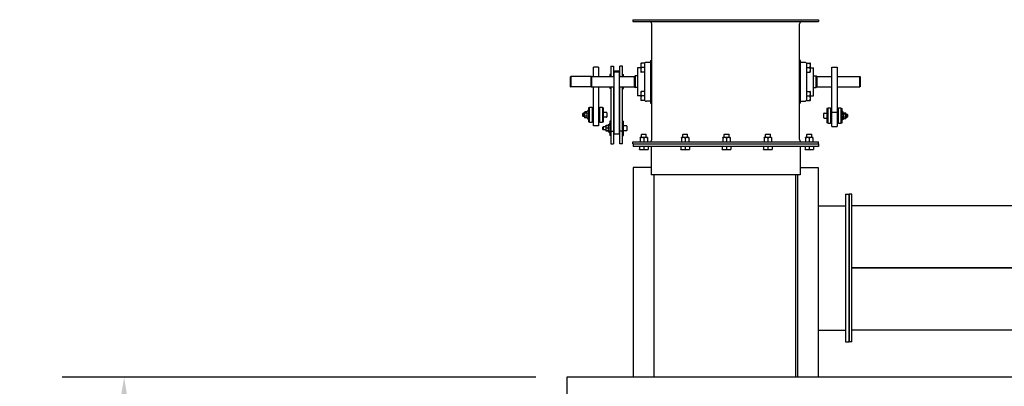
# Model space of a CAD drawing. Header units: inches. Extents: x 36 to 1719, y -84 to 1122.
# Tile 426 of 550: x 1273 to 1369, y 415 to 451. Entities that reach past the tile are written whole.
import ezdxf

# ---------------------------------------------------------------- set-up
doc = ezdxf.new("R2010")
doc.units = ezdxf.units.IN
doc.header["$LTSCALE"] = 48
doc.header["$MEASUREMENT"] = 0
doc.layers.add('Dimension (ANSI)', color=7, linetype='Continuous', lineweight=25)
doc.layers.add('Visible (ANSI)', color=7, linetype='Continuous', lineweight=30)
doc.styles.add('Note Text (ANSI)', font='tahoma.ttf')
doc.dimstyles.new('Architectural (ANSI)', dxfattribs={"dimscale": 48, "dimtxt": 0.125, "dimasz": 0.098425, "dimexe": 0.125, "dimexo": 0.0625, "dimgap": 0.031496, "dimtad": 0, "dimtih": 1, "dimtoh": 1, "dimdec": 4, "dimrnd": 1e-08, "dimzin": 3, "dimdsep": 46, "dimlunit": 4, "dimtxsty": 'Note Text (ANSI)', "dimcen": 0.09, "dimdle": 0.393701, "dimclrd": 256, "dimclre": 256, "dimclrt": 256, "dimadec": 0, "dimazin": 3, "dimtfac": 0.96, "dimtofl": 0, "dimtmove": 0, "dimatfit": 3, "dimfxl": 1, "dimfrac": 2, "dimtolj": 1, "dimtzin": 12, "dimlwd": -1, "dimlwe": -1, "dimarcsym": 0})

# ---------------------------------------------------------------- blocks, each defined once
blk = doc.blocks.new('*D20')
at = {"layer": 'Defpoints', "color": 0, "transparency": 16777216}
for p in [(1326.287, 416.109), (1283.452, 239.109), (1345.947, 239.109)]:
    blk.add_point(p, dxfattribs=at)
at = {"layer": 'Dimension (ANSI)', "transparency": 16777216}
for p, q in [((1323.287, 416.109), (1277.452, 416.109)), ((1283.452, 411.385), (1283.452, 348.74)), ((1283.452, 243.834), (1283.452, 339.479)), ((1342.947, 239.109), (1277.452, 239.109))]:
    blk.add_line(p, q, dxfattribs=at)
for points in [[(1282.665, 411.385), (1284.239, 411.385), (1283.452, 416.109)], [(1282.665, 243.834), (1284.239, 243.834), (1283.452, 239.109)]]:
    blk.add_solid(points, dxfattribs=at)
at = {"layer": 'Dimension (ANSI)', "transparency": 16777216, "insert": (1273.354, 347.228), "char_height": 6, "attachment_point": 1, "style": 'Note Text (ANSI)'}
blk.add_mtext('\\A1;14\'-9"', dxfattribs=at)

msp = doc.modelspace()

# ---------------------------------------------------------------- linework, layer by layer
at = {"layer": 'Visible (ANSI)'}
for p, q in [((1332.65912, 450.67193), (1350.59662, 450.67193)), ((1332.65912, 450.67193), (1332.65912, 450.49263)), ((1332.65912, 450.49263), (1350.59662, 450.49263)), ((1350.59662, 450.67193), (1350.59662, 450.49263)), ((1334.47982, 439.08123), (1334.47982, 450.26263)), ((1348.77592, 439.08123), (1348.77592, 450.26263)), ((1334.37082, 446.73443), (1334.47982, 446.73443)), ((1334.37082, 446.73443), (1334.37082, 445.57521)), ((1348.88492, 446.73443), (1348.77592, 446.73443)), ((1348.88492, 445.57506), (1348.88492, 446.73443)), ((1328.84662, 445.17193), (1328.84662, 446.08612)), ((1329.34662, 446.08612), (1328.84662, 446.08612)), ((1329.34662, 446.08612), (1329.34662, 445.17193)), ((1330.53412, 446.18386), (1330.53412, 445.17193)), ((1330.53412, 446.18386), (1330.78412, 446.18386)), ((1330.78412, 446.18386), (1330.78412, 445.17193)), ((1331.34662, 445.70047), (1330.84662, 445.70047)), ((1330.84662, 445.64255), (1330.84662, 445.70047)), ((1331.34662, 445.70047), (1331.34662, 445.64255)), ((1331.65912, 446.18386), (1331.40912, 446.18386)), ((1331.40912, 445.17193), (1331.40912, 446.18386)), ((1331.65912, 445.17193), (1331.65912, 446.18386)), ((1333.42707, 446.01527), (1333.11452, 446.01527)), ((1333.11452, 446.01527), (1333.11452, 443.32777)), ((1333.42707, 446.48443), (1333.42707, 446.48443)), ((1333.42707, 446.48443), (1333.42707, 446.26657)), ((1333.42707, 446.26657), (1333.42707, 445.82907)), ((1333.42707, 445.82907), (1333.42707, 445.60943)), ((1333.77082, 446.48502), (1333.46615, 446.48502)), ((1333.77082, 446.04812), (1333.46615, 446.04812)), ((1333.77082, 446.48502), (1333.77082, 446.04812)), ((1333.77082, 446.04812), (1333.77082, 445.69097)), ((1333.77082, 445.69097), (1333.77082, 443.65249)), ((1334.37082, 446.54693), (1333.97082, 446.54693)), ((1349.28492, 446.54693), (1348.88492, 446.54693)), ((1349.48492, 446.04693), (1349.48492, 446.48443)), ((1349.48492, 446.48443), (1349.78959, 446.48443)), ((1349.48492, 445.69154), (1349.48492, 446.04693)), ((1349.48492, 446.04693), (1349.78959, 446.04693)), ((1349.48492, 443.65231), (1349.48492, 445.69154)), ((1349.82867, 446.26568), (1349.82867, 446.48443)), ((1349.82867, 445.82818), (1349.82867, 446.26568)), ((1349.82867, 446.01568), (1350.14122, 446.01568)), ((1349.82867, 445.60943), (1349.82867, 445.82818)), ((1350.14122, 443.32818), (1350.14122, 446.01568)), ((1351.90912, 446.08555), (1352.40912, 446.08555)), ((1351.90912, 441.72182), (1351.90912, 446.08555)), ((1352.40912, 446.08555), (1352.40912, 441.72182)), ((1326.62787, 445.15193), (1326.64787, 445.17193)), ((1326.62787, 444.19193), (1326.62787, 445.15193)), ((1326.64787, 445.17193), (1326.64787, 444.17193)), ((1328.64787, 445.17193), (1326.64787, 445.17193)), ((1328.62787, 445.15193), (1328.64787, 445.17193)), ((1328.62787, 444.19193), (1328.62787, 445.15193)), ((1328.64787, 445.17193), (1328.64787, 444.17193)), ((1328.64787, 445.17193), (1330.84662, 445.17193)), ((1330.53412, 445.38408), (1330.42512, 445.38408)), ((1330.42512, 445.38408), (1330.42512, 445.17193)), ((1330.78412, 445.19658), (1330.84662, 445.19658)), ((1330.84662, 445.64255), (1331.34662, 445.64255)), ((1330.84662, 439.64506), (1330.84662, 445.64255)), ((1331.34662, 445.64255), (1331.34662, 439.64506)), ((1331.40912, 445.19658), (1331.34662, 445.19658)), ((1331.34662, 445.17193), (1332.81762, 445.17193)), ((1331.65912, 445.38408), (1331.76812, 445.38408)), ((1331.76812, 445.17193), (1331.76812, 445.38408)), ((1332.81762, 445.18652), (1332.86762, 445.23652)), ((1332.81762, 444.15652), (1332.81762, 445.18652)), ((1332.86762, 445.23652), (1332.86762, 444.10652)), ((1333.11452, 445.23652), (1332.86762, 445.23652)), ((1333.42707, 445.60943), (1333.42707, 445.60943)), ((1333.42707, 445.60943), (1333.42707, 445.60943)), ((1333.77082, 445.61002), (1333.46615, 445.61002)), ((1333.77082, 445.60883), (1333.46615, 445.60883)), ((1334.37082, 445.57521), (1334.37082, 443.76894)), ((1334.37082, 445.35943), (1334.47982, 445.35943)), ((1334.37082, 445.35862), (1334.47982, 445.35862)), ((1334.37082, 445.17193), (1334.47982, 445.17193)), ((1348.88492, 445.35943), (1348.77592, 445.35943)), ((1348.77592, 445.17193), (1348.88492, 445.17193)), ((1348.88492, 443.76879), (1348.88492, 445.57506)), ((1349.48492, 445.60943), (1349.78959, 445.60943)), ((1350.14122, 445.23693), (1350.38812, 445.23693)), ((1350.43812, 445.18693), (1350.38812, 445.23693)), ((1350.38812, 444.10693), (1350.38812, 445.23693)), ((1350.43812, 445.18693), (1350.43812, 444.15693)), ((1350.43812, 445.17193), (1351.90912, 445.17193)), ((1352.40912, 445.17193), (1354.60787, 445.17193)), ((1354.62787, 445.15193), (1354.60787, 445.17193)), ((1354.60787, 444.17193), (1354.60787, 445.17193)), ((1354.62787, 445.15193), (1354.62787, 444.19193)), ((1326.62787, 444.19193), (1326.64787, 444.17193)), ((1328.64787, 444.17193), (1326.64787, 444.17193)), ((1328.62787, 444.19193), (1328.64787, 444.17193)), ((1328.64787, 444.17193), (1330.84662, 444.17193)), ((1328.84662, 440.41386), (1328.84662, 444.17193)), ((1329.34662, 444.17193), (1329.34662, 440.41386)), ((1330.42512, 444.17193), (1330.42512, 444.00908)), ((1330.53412, 444.00908), (1330.42512, 444.00908)), ((1330.53412, 444.17193), (1330.53412, 439.90138)), ((1330.78412, 444.17193), (1330.78412, 439.90138)), ((1331.34662, 444.17193), (1332.81762, 444.17193)), ((1331.40912, 439.90138), (1331.40912, 444.17193)), ((1331.65912, 439.90138), (1331.65912, 444.17193)), ((1331.65912, 444.00908), (1331.76812, 444.00908)), ((1331.76812, 444.00908), (1331.76812, 444.17193)), ((1332.81762, 444.15652), (1332.86762, 444.10652)), ((1333.11452, 444.10652), (1332.86762, 444.10652)), ((1334.37082, 444.17193), (1334.47982, 444.17193)), ((1334.37082, 443.98443), (1334.47982, 443.98443)), ((1348.77592, 444.17193), (1348.88492, 444.17193)), ((1348.88492, 443.98443), (1348.77592, 443.98443)), ((1350.14122, 444.10693), (1350.38812, 444.10693)), ((1350.43812, 444.15693), (1350.38812, 444.10693)), ((1350.43812, 444.17193), (1351.90912, 444.17193)), ((1352.40912, 444.17193), (1354.60787, 444.17193)), ((1354.62787, 444.19193), (1354.60787, 444.17193)), ((1333.42707, 443.32777), (1333.11452, 443.32777)), ((1333.42707, 443.73443), (1333.42707, 443.51568)), ((1333.42707, 443.51568), (1333.42707, 443.07818)), ((1333.42707, 443.07818), (1333.42707, 442.85943)), ((1333.77082, 443.73443), (1333.46615, 443.73443)), ((1333.77082, 443.29693), (1333.46615, 443.29693)), ((1333.77082, 442.85943), (1333.46615, 442.85943)), ((1333.77082, 443.65249), (1333.77082, 443.29693)), ((1333.77082, 443.29693), (1333.77082, 442.85943)), ((1334.37082, 443.76894), (1334.37082, 442.60943)), ((1348.88492, 442.60943), (1348.88492, 443.76879)), ((1349.48492, 443.73443), (1349.78959, 443.73443)), ((1349.48492, 443.29693), (1349.48492, 443.65231)), ((1349.48492, 442.85943), (1349.48492, 443.29693)), ((1349.48492, 443.29693), (1349.78959, 443.29693)), ((1349.48492, 442.85943), (1349.78959, 442.85943)), ((1349.82867, 443.51568), (1349.82867, 443.73443)), ((1349.82867, 443.07818), (1349.82867, 443.51568)), ((1349.82867, 443.32818), (1350.14122, 443.32818)), ((1349.82867, 442.85943), (1349.82867, 443.07818)), ((1328.47162, 442.16006), (1328.36262, 442.16006)), ((1328.36262, 442.16006), (1328.36262, 440.78506)), ((1328.47162, 440.72256), (1328.47162, 442.22256)), ((1328.47162, 442.22256), (1328.72162, 442.22256)), ((1328.72162, 442.22256), (1328.72162, 440.72256)), ((1328.72162, 441.97256), (1328.84662, 441.97256)), ((1329.47162, 441.97256), (1329.34662, 441.97256)), ((1329.47162, 442.22256), (1329.72162, 442.22256)), ((1329.47162, 440.72256), (1329.47162, 442.22256)), ((1329.72162, 442.22256), (1329.72162, 440.72256)), ((1329.72162, 442.16006), (1329.83062, 442.16006)), ((1329.83062, 440.78506), (1329.83062, 442.16006)), ((1334.37082, 442.79611), (1333.97082, 442.79611)), ((1334.37082, 442.60943), (1334.47982, 442.60943)), ((1334.37082, 442.60943), (1334.37082, 442.60862)), ((1334.37082, 442.60862), (1334.47982, 442.60862)), ((1348.88492, 442.60943), (1348.77592, 442.60943)), ((1348.88492, 442.79693), (1349.28492, 442.79693)), ((1351.53412, 442.08663), (1351.42512, 442.08663)), ((1351.42512, 442.08663), (1351.42512, 440.71163)), ((1351.53412, 440.64913), (1351.53412, 442.14913)), ((1351.53412, 442.14913), (1351.78412, 442.14913)), ((1351.78412, 442.14913), (1351.78412, 440.64913)), ((1351.78412, 441.89913), (1351.90912, 441.89913)), ((1352.53412, 441.89913), (1352.40912, 441.89913)), ((1352.53412, 442.14913), (1352.78412, 442.14913)), ((1352.53412, 440.64913), (1352.53412, 442.14913)), ((1352.78412, 442.14913), (1352.78412, 440.64913)), ((1352.78412, 442.08663), (1352.89312, 442.08663)), ((1352.89312, 440.71163), (1352.89312, 442.08663)), ((1327.83062, 441.59576), (1327.86367, 441.62856)), ((1327.83062, 441.34936), (1327.83062, 441.59576)), ((1327.83062, 441.34936), (1327.86367, 441.31656)), ((1327.86367, 441.62856), (1327.86367, 441.31656)), ((1327.98762, 441.62856), (1327.86367, 441.62856)), ((1327.98762, 441.31656), (1327.86367, 441.31656)), ((1327.98762, 441.72256), (1328.00087, 441.74552)), ((1327.98762, 441.72256), (1327.98762, 441.70154)), ((1327.98762, 441.70154), (1327.98762, 441.50015)), ((1327.98762, 441.50015), (1327.98762, 441.27117)), ((1327.98762, 441.27117), (1327.98762, 441.22256)), ((1327.98762, 441.22256), (1328.00087, 441.19961)), ((1328.22846, 441.75948), (1328.00995, 441.75948)), ((1328.22948, 441.64361), (1328.00995, 441.64361)), ((1328.22948, 441.35669), (1328.00995, 441.35669)), ((1328.22948, 441.18565), (1328.00995, 441.18565)), ((1328.2204, 441.74552), (1328.28798, 441.86256)), ((1328.22846, 441.18565), (1328.28798, 441.08256)), ((1328.72162, 440.97256), (1328.84662, 440.97256)), ((1329.47162, 440.97256), (1329.34662, 440.97256)), ((1330.11062, 441.70706), (1329.83062, 441.70706)), ((1330.11062, 441.23806), (1329.83062, 441.23806)), ((1330.14262, 441.67506), (1330.14262, 441.27006)), ((1351.11312, 441.19663), (1351.11312, 441.60163)), ((1351.14512, 441.63363), (1351.42512, 441.63363)), ((1351.14512, 441.16463), (1351.42512, 441.16463)), ((1351.90912, 441.72182), (1352.40912, 441.72182)), ((1351.90912, 440.34916), (1351.90912, 441.72182)), ((1352.40912, 441.72182), (1352.40912, 440.34916)), ((1353.03692, 441.66935), (1352.96776, 441.78913)), ((1353.02776, 441.11306), (1352.96776, 441.00913)), ((1353.02626, 441.57564), (1353.24579, 441.57564)), ((1353.02626, 441.28957), (1353.24579, 441.28957)), ((1353.02626, 441.11306), (1353.24579, 441.11306)), ((1353.02776, 441.68521), (1353.24579, 441.68521)), ((1353.26812, 441.64913), (1353.25645, 441.66935)), ((1353.26812, 441.14913), (1353.25645, 441.12891)), ((1353.26812, 441.63043), (1353.26812, 441.64913)), ((1353.26812, 441.43261), (1353.26812, 441.63043)), ((1353.26812, 441.55513), (1353.39207, 441.55513)), ((1353.26812, 441.20131), (1353.26812, 441.43261)), ((1353.26812, 441.24313), (1353.39207, 441.24313)), ((1353.26812, 441.14913), (1353.26812, 441.20131)), ((1353.42512, 441.52233), (1353.39207, 441.55513)), ((1353.39207, 441.24313), (1353.39207, 441.55513)), ((1353.42512, 441.27593), (1353.39207, 441.24313)), ((1353.42512, 441.52233), (1353.42512, 441.27593)), ((1328.47162, 440.78506), (1328.36262, 440.78506)), ((1328.72162, 440.72256), (1328.47162, 440.72256)), ((1329.34662, 440.41386), (1328.84662, 440.41386)), ((1329.72162, 440.72256), (1329.47162, 440.72256)), ((1329.72162, 440.78506), (1329.83062, 440.78506)), ((1329.76812, 440.29701), (1329.80117, 440.32981)), ((1329.76812, 440.05061), (1329.76812, 440.29701)), ((1329.76812, 440.05061), (1329.80117, 440.01781)), ((1329.80117, 440.32981), (1329.80117, 440.01781)), ((1330.05012, 440.32981), (1329.80117, 440.32981)), ((1330.05012, 440.01781), (1329.80117, 440.01781)), ((1330.05012, 440.42381), (1330.05061, 440.42466)), ((1330.05012, 440.42381), (1330.05012, 440.3162)), ((1330.05012, 440.3162), (1330.05012, 440.06705)), ((1330.05012, 440.06705), (1330.05012, 439.92466)), ((1330.29198, 440.43484), (1330.07245, 440.43484)), ((1330.29198, 440.19756), (1330.07245, 440.19756)), ((1330.27602, 440.43484), (1330.35048, 440.56381)), ((1330.53412, 440.86131), (1330.42512, 440.86131)), ((1330.42512, 440.86131), (1330.42512, 439.48631)), ((1330.78412, 440.67381), (1330.84662, 440.67381)), ((1331.40912, 440.67381), (1331.34662, 440.67381)), ((1331.65912, 440.86131), (1331.76812, 440.86131)), ((1331.76812, 439.48631), (1331.76812, 440.86131)), ((1332.04812, 440.40831), (1331.76812, 440.40831)), ((1332.08012, 440.37631), (1332.08012, 439.97131)), ((1351.53412, 440.71163), (1351.42512, 440.71163)), ((1351.78412, 440.64913), (1351.53412, 440.64913)), ((1351.78412, 440.89913), (1351.90912, 440.89913)), ((1351.90912, 440.34916), (1352.40912, 440.34916)), ((1352.53412, 440.89913), (1352.40912, 440.89913)), ((1352.78412, 440.64913), (1352.53412, 440.64913)), ((1352.78412, 440.71163), (1352.89312, 440.71163)), ((1330.05012, 439.92466), (1330.05012, 439.92381)), ((1330.05012, 439.92381), (1330.05061, 439.92296)), ((1330.29198, 439.93653), (1330.07245, 439.93653)), ((1330.27602, 439.91279), (1330.07245, 439.91279)), ((1330.27014, 439.92296), (1330.35048, 439.78381)), ((1330.53412, 439.48631), (1330.42512, 439.48631)), ((1330.53412, 439.90138), (1330.78412, 439.90138)), ((1330.53412, 439.90138), (1330.53412, 438.68654)), ((1330.78412, 439.90138), (1330.78412, 438.68654)), ((1330.78412, 439.67381), (1330.84662, 439.67381)), ((1330.84662, 439.64506), (1331.34662, 439.64506)), ((1331.40912, 439.67381), (1331.34662, 439.67381)), ((1331.65912, 439.90138), (1331.40912, 439.90138)), ((1331.40912, 438.68654), (1331.40912, 439.90138)), ((1331.65912, 438.68654), (1331.65912, 439.90138)), ((1331.65912, 439.48631), (1331.76812, 439.48631)), ((1332.04812, 439.93931), (1331.76812, 439.93931)), ((1333.54445, 439.27642), (1333.36729, 439.27642)), ((1333.36729, 439.25086), (1333.36729, 438.87679)), ((1333.52766, 439.60303), (1333.4854, 439.56076)), ((1333.95784, 439.56076), (1333.4854, 439.56076)), ((1333.4854, 439.27642), (1333.4854, 439.56076)), ((1333.52766, 439.60303), (1333.91558, 439.60303)), ((1333.89879, 439.27642), (1333.54445, 439.27642)), ((1333.72162, 439.25086), (1333.72162, 438.87679)), ((1334.07595, 439.27642), (1333.89879, 439.27642)), ((1333.91558, 439.60303), (1333.95784, 439.56076)), ((1333.95784, 439.27642), (1333.95784, 439.56076)), ((1334.07595, 439.25086), (1334.07595, 438.87679)), ((1337.54445, 439.27642), (1337.36729, 439.27642)), ((1337.36729, 439.25086), (1337.36729, 438.87679)), ((1337.52766, 439.60303), (1337.4854, 439.56076)), ((1337.95784, 439.56076), (1337.4854, 439.56076)), ((1337.4854, 439.27642), (1337.4854, 439.56076)), ((1337.52766, 439.60303), (1337.91558, 439.60303)), ((1337.89879, 439.27642), (1337.54445, 439.27642)), ((1337.72162, 439.25086), (1337.72162, 438.87679)), ((1338.07595, 439.27642), (1337.89879, 439.27642)), ((1337.91558, 439.60303), (1337.95784, 439.56076)), ((1337.95784, 439.27642), (1337.95784, 439.56076)), ((1338.07595, 439.25086), (1338.07595, 438.87679)), ((1341.54445, 439.27642), (1341.36729, 439.27642)), ((1341.36729, 439.25086), (1341.36729, 438.87679)), ((1341.52766, 439.60303), (1341.4854, 439.56076)), ((1341.95784, 439.56076), (1341.4854, 439.56076)), ((1341.4854, 439.27642), (1341.4854, 439.56076)), ((1341.52766, 439.60303), (1341.91558, 439.60303)), ((1341.89879, 439.27642), (1341.54445, 439.27642)), ((1341.72162, 439.25086), (1341.72162, 438.87679)), ((1342.07595, 439.27642), (1341.89879, 439.27642)), ((1341.91558, 439.60303), (1341.95784, 439.56076)), ((1341.95784, 439.27642), (1341.95784, 439.56076)), ((1342.07595, 439.25086), (1342.07595, 438.87679)), ((1345.54445, 439.27642), (1345.36729, 439.27642)), ((1345.36729, 439.25086), (1345.36729, 438.87679)), ((1345.52766, 439.60303), (1345.4854, 439.56076)), ((1345.95784, 439.56076), (1345.4854, 439.56076)), ((1345.4854, 439.27642), (1345.4854, 439.56076)), ((1345.52766, 439.60303), (1345.91558, 439.60303)), ((1345.89879, 439.27642), (1345.54445, 439.27642)), ((1345.72162, 439.25086), (1345.72162, 438.87679)), ((1346.07595, 439.27642), (1345.89879, 439.27642)), ((1345.91558, 439.60303), (1345.95784, 439.56076)), ((1345.95784, 439.27642), (1345.95784, 439.56076)), ((1346.07595, 439.25086), (1346.07595, 438.87679)), ((1349.54445, 439.27642), (1349.36729, 439.27642)), ((1349.36729, 439.25086), (1349.36729, 438.87679)), ((1349.52766, 439.60303), (1349.4854, 439.56076)), ((1349.95784, 439.56076), (1349.4854, 439.56076)), ((1349.4854, 439.27642), (1349.4854, 439.56076)), ((1349.52766, 439.60303), (1349.91558, 439.60303)), ((1349.89879, 439.27642), (1349.54445, 439.27642)), ((1349.72162, 439.25086), (1349.72162, 438.87679)), ((1350.07595, 439.27642), (1349.89879, 439.27642)), ((1349.91558, 439.60303), (1349.95784, 439.56076)), ((1349.95784, 439.27642), (1349.95784, 439.56076)), ((1350.07595, 439.25086), (1350.07595, 438.87679)), ((1330.53412, 438.68654), (1330.78412, 438.68654)), ((1331.65912, 438.68654), (1331.40912, 438.68654)), ((1332.65912, 438.85123), (1350.59662, 438.85123)), ((1332.65912, 438.67193), (1332.65912, 438.85123)), ((1332.65912, 438.67193), (1350.59662, 438.67193)), ((1332.67562, 438.67193), (1350.59662, 438.67193)), ((1332.67562, 438.67193), (1332.67562, 438.42193)), ((1350.59662, 438.42193), (1332.67562, 438.42193)), ((1333.30823, 438.42193), (1333.30823, 438.14586)), ((1333.30823, 438.10894), (1333.51493, 438.10894)), ((1333.51493, 438.10894), (1333.92831, 438.10894)), ((1333.72162, 438.42193), (1333.72162, 438.14586)), ((1333.92831, 438.10894), (1334.13501, 438.10894)), ((1334.13501, 438.42193), (1334.13501, 438.14586)), ((1334.42562, 438.42193), (1334.42562, 435.67193)), ((1337.30823, 438.42193), (1337.30823, 438.14586)), ((1337.30823, 438.10894), (1337.51493, 438.10894)), ((1337.51493, 438.10894), (1337.92831, 438.10894)), ((1337.72162, 438.42193), (1337.72162, 438.14586)), ((1337.92831, 438.10894), (1338.13501, 438.10894)), ((1338.13501, 438.42193), (1338.13501, 438.14586)), ((1341.30823, 438.42193), (1341.30823, 438.14586)), ((1341.30823, 438.10894), (1341.51493, 438.10894)), ((1341.51493, 438.10894), (1341.92831, 438.10894)), ((1341.72162, 438.42193), (1341.72162, 438.14586)), ((1341.92831, 438.10894), (1342.13501, 438.10894)), ((1342.13501, 438.42193), (1342.13501, 438.14586)), ((1345.30823, 438.42193), (1345.30823, 438.14586)), ((1345.30823, 438.10894), (1345.51493, 438.10894)), ((1345.51493, 438.10894), (1345.92831, 438.10894)), ((1345.72162, 438.42193), (1345.72162, 438.14586)), ((1345.92831, 438.10894), (1346.13501, 438.10894)), ((1346.13501, 438.42193), (1346.13501, 438.14586)), ((1348.84662, 438.42193), (1348.84662, 435.67193)), ((1349.30823, 438.42193), (1349.30823, 438.14586)), ((1349.30823, 438.10894), (1349.51493, 438.10894)), ((1349.51493, 438.10894), (1349.92831, 438.10894)), ((1349.72162, 438.42193), (1349.72162, 438.14586)), ((1349.92831, 438.10894), (1350.13501, 438.10894)), ((1350.13501, 438.42193), (1350.13501, 438.14586)), ((1350.59662, 438.67193), (1350.59662, 438.85123)), ((1350.59662, 438.67193), (1350.59662, 438.42193)), ((1334.42562, 436.39093), (1332.67562, 436.39093)), ((1332.67562, 436.39093), (1332.67562, 416.10943)), ((1348.84662, 436.39093), (1350.58962, 436.39093)), ((1350.58962, 436.39093), (1350.58962, 416.10943)), ((1348.41762, 435.67193), (1334.42562, 435.67193)), ((1334.67562, 435.67193), (1334.67562, 416.10943)), ((1348.58962, 435.67193), (1348.41762, 435.67193)), ((1348.41762, 416.10943), (1348.41762, 435.67193)), ((1348.58962, 435.67193), (1348.58962, 416.10943)), ((1348.84662, 435.67193), (1348.58962, 435.67193)), ((1353.21462, 433.79693), (1353.58962, 433.79693)), ((1353.21462, 433.79693), (1353.21462, 419.54693)), ((1353.58962, 419.54693), (1353.58962, 433.79693)), ((1353.83962, 433.79693), (1353.58962, 433.79693)), ((1353.58962, 433.79693), (1353.58962, 419.54693)), ((1353.83962, 419.54693), (1353.83962, 433.79693)), ((1350.58962, 432.67193), (1353.21462, 432.67193)), ((1372.50653, 432.67193), (1353.83962, 432.67193)), ((1372.51062, 426.68443), (1353.83962, 426.68443)), ((1372.51062, 426.65943), (1353.83962, 426.65943)), ((1350.58962, 420.67193), (1353.21462, 420.67193)), ((1371.79653, 420.67193), (1353.83962, 420.67193)), ((1353.21462, 419.54693), (1353.58962, 419.54693)), ((1353.83962, 419.54693), (1353.58962, 419.54693)), ((1326.28662, 416.10943), (1326.28662, 253.24343)), ((1383.13153, 416.10943), (1326.28662, 416.10943))]:
    msp.add_line(p, q, dxfattribs=at)
for centre, radius, start, end in [((1334.24982, 450.26263), 0.23, 0, 90), ((1349.00592, 450.26263), 0.23, 90, 180), ((1333.97082, 446.34693), 0.2, 90, 180), ((1349.28492, 446.34693), 0.2, 0, 90), ((1333.97082, 442.99611), 0.2, 180, 270), ((1349.28492, 442.99693), 0.2, 270, 0), ((1328.32262, 441.84256), 0.04, 0, 150), ((1328.32262, 441.10256), 0.04, 210, 0), ((1330.11062, 441.67506), 0.032, 0, 90), ((1330.11062, 441.27006), 0.032, 270, 0), ((1351.14512, 441.60163), 0.032, 90, 180), ((1351.14512, 441.19663), 0.032, 180, 270), ((1352.93312, 441.76913), 0.04, 30, 180), ((1352.93312, 441.02913), 0.04, 180, 330), ((1330.38512, 440.54381), 0.04, 0, 150), ((1332.04812, 440.37631), 0.032, 0, 90), ((1332.04812, 439.97131), 0.032, 270, 0), ((1330.38512, 439.80381), 0.04, 210, 0), ((1334.24982, 439.08123), 0.23, 270, 0), ((1349.00592, 439.08123), 0.23, 180, 270)]:
    msp.add_arc(centre, radius, start, end, dxfattribs=at)
for points, weights in [([(1333.42707, 446.48443), (1333.42723, 446.4847), (1333.46615, 446.48502)], [1.00036282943, 1.04300158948, 1.01001874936]), ([(1333.46615, 446.48502), (1333.42707, 446.36795), (1333.42707, 446.26657)], [1.01001874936, 1.04314139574, 1]), ([(1333.42707, 446.26657), (1333.42707, 446.16519), (1333.46615, 446.04812)], [1, 1.04314139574, 1.01001874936]), ([(1333.46615, 446.04812), (1333.42707, 445.93073), (1333.42707, 445.82907)], [1.01001874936, 1.04314139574, 1]), ([(1333.42707, 445.82907), (1333.42707, 445.72741), (1333.46615, 445.61002)], [1, 1.04314139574, 1.01001874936]), ([(1349.82867, 446.26568), (1349.82867, 446.3672), (1349.78959, 446.48443)], [1, 1.04314139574, 1.01001874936]), ([(1349.78959, 446.48443), (1349.82867, 446.48443), (1349.82867, 446.48443)], [1.01001874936, 1.04314139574, 1]), ([(1349.78959, 446.04693), (1349.82867, 446.16416), (1349.82867, 446.26568)], [1.01001874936, 1.04314139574, 1]), ([(1349.82867, 445.82818), (1349.82867, 445.9297), (1349.78959, 446.04693)], [1, 1.04314139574, 1.01001874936]), ([(1349.78959, 445.60943), (1349.82867, 445.72666), (1349.82867, 445.82818)], [1.01001874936, 1.04314139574, 1]), ([(1333.46615, 445.61002), (1333.42707, 445.6097), (1333.42707, 445.60943)], [1.01001874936, 1.04314139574, 1]), ([(1333.42707, 445.60943), (1333.42707, 445.60915), (1333.46615, 445.60883)], [1, 1.04314139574, 1.01001874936]), ([(1349.82867, 445.60943), (1349.82867, 445.60943), (1349.78959, 445.60943)], [1, 1.04314139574, 1.01001874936]), ([(1333.42707, 443.73443), (1333.42707, 443.73443), (1333.46615, 443.73443)], [1, 1.04314139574, 1.01001874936]), ([(1333.46615, 442.85943), (1333.42707, 442.85943), (1333.42707, 442.85943)], [1.01001874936, 1.04314139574, 1]), ([(1333.46615, 443.73443), (1333.42707, 443.6172), (1333.42707, 443.51568)], [1.01001874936, 1.04314139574, 1]), ([(1333.42707, 443.51568), (1333.42707, 443.41416), (1333.46615, 443.29693)], [1, 1.04314139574, 1.01001874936]), ([(1333.46615, 443.29693), (1333.42707, 443.1797), (1333.42707, 443.07818)], [1.01001874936, 1.04314139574, 1]), ([(1333.42707, 443.07818), (1333.42707, 442.97666), (1333.46615, 442.85943)], [1, 1.04314139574, 1.01001874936]), ([(1349.82867, 443.51568), (1349.82867, 443.6172), (1349.78959, 443.73443)], [1, 1.04314139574, 1.01001874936]), ([(1349.78959, 443.73443), (1349.82867, 443.73443), (1349.82867, 443.73443)], [1.01001874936, 1.04314139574, 1]), ([(1349.78959, 443.29693), (1349.82867, 443.41416), (1349.82867, 443.51568)], [1.01001874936, 1.04314139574, 1]), ([(1349.82867, 443.07818), (1349.82867, 443.1797), (1349.78959, 443.29693)], [1, 1.04314139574, 1.01001874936]), ([(1349.78959, 442.85943), (1349.82867, 442.97666), (1349.82867, 443.07818)], [1.01001874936, 1.04314139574, 1]), ([(1349.82867, 442.85943), (1349.82867, 442.85943), (1349.78959, 442.85943)], [1, 1.04314139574, 1.01001874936]), ([(1328.00995, 441.75948), (1327.98762, 441.72843), (1327.98762, 441.70154)], [1, 1.0379548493, 1]), ([(1327.98762, 441.70154), (1327.98762, 441.67465), (1328.00995, 441.64361)], [1, 1.0379548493, 1]), ([(1328.00995, 441.64361), (1327.98762, 441.56673), (1327.98762, 441.50015)], [1, 1.0379548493, 1]), ([(1327.98762, 441.50015), (1327.98762, 441.43357), (1328.00995, 441.35669)], [1, 1.0379548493, 1]), ([(1328.00995, 441.35669), (1327.98762, 441.31086), (1327.98762, 441.27117)], [1, 1.0379548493, 1]), ([(1327.98762, 441.27117), (1327.98762, 441.23148), (1328.00995, 441.18565)], [1, 1.0379548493, 1]), ([(1328.00995, 441.18565), (1328.00479, 441.19283), (1328.00087, 441.19961)], [1, 1.00852303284, 1.01321824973]), ([(1328.2204, 441.74552), (1328.20715, 441.72256), (1328.20715, 441.70154)], [1.06390316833, 1.05486561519, 1]), ([(1328.20715, 441.70154), (1328.20715, 441.67465), (1328.22948, 441.64361)], [1, 1.07126378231, 1.06521168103]), ([(1328.22948, 441.64361), (1328.20715, 441.56673), (1328.20715, 441.50015)], [1.06521168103, 1.07126378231, 1]), ([(1328.20715, 441.50015), (1328.20715, 441.43357), (1328.22948, 441.35669)], [1, 1.07126378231, 1.06521168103]), ([(1328.22948, 441.35669), (1328.20715, 441.31086), (1328.20715, 441.27117)], [1.06521168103, 1.07126378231, 1]), ([(1328.20715, 441.27117), (1328.20715, 441.23148), (1328.22948, 441.18565)], [1, 1.07126378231, 1.06521168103]), ([(1353.02626, 441.57564), (1353.04859, 441.605), (1353.04859, 441.63043)], [1.06521168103, 1.07126378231, 1]), ([(1353.04859, 441.43261), (1353.04859, 441.49899), (1353.02626, 441.57564)], [1, 1.07126378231, 1.06521168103]), ([(1353.02626, 441.28957), (1353.04859, 441.36622), (1353.04859, 441.43261)], [1.06521168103, 1.07126378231, 1]), ([(1353.04859, 441.20131), (1353.04859, 441.24227), (1353.02626, 441.28957)], [1, 1.07126378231, 1.06521168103]), ([(1353.02626, 441.11306), (1353.04859, 441.16035), (1353.04859, 441.20131)], [1.06521168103, 1.07126378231, 1]), ([(1353.04859, 441.63043), (1353.04859, 441.64913), (1353.03692, 441.66935)], [1, 1.05146380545, 1.06260628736]), ([(1353.26812, 441.63043), (1353.26812, 441.65585), (1353.24579, 441.68521)], [1, 1.0379548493, 1]), ([(1353.24579, 441.57564), (1353.26812, 441.605), (1353.26812, 441.63043)], [1, 1.0379548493, 1]), ([(1353.26812, 441.43261), (1353.26812, 441.49899), (1353.24579, 441.57564)], [1, 1.0379548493, 1]), ([(1353.24579, 441.28957), (1353.26812, 441.36622), (1353.26812, 441.43261)], [1, 1.0379548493, 1]), ([(1353.26812, 441.20131), (1353.26812, 441.24227), (1353.24579, 441.28957)], [1, 1.0379548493, 1]), ([(1353.24579, 441.11306), (1353.26812, 441.16035), (1353.26812, 441.20131)], [1, 1.0379548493, 1]), ([(1353.25645, 441.12891), (1353.25202, 441.12125), (1353.24579, 441.11306)], [1.01501566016, 1.01030654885, 1]), ([(1330.07245, 440.43484), (1330.05012, 440.37126), (1330.05012, 440.3162)], [1, 1.0379548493, 1]), ([(1330.05012, 440.3162), (1330.05012, 440.26114), (1330.07245, 440.19756)], [1, 1.0379548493, 1]), ([(1330.07245, 440.19756), (1330.05012, 440.12762), (1330.05012, 440.06705)], [1, 1.0379548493, 1]), ([(1330.05012, 440.06705), (1330.05012, 440.00648), (1330.07245, 439.93653)], [1, 1.0379548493, 1]), ([(1330.05061, 440.42466), (1330.05334, 440.4294), (1330.07245, 440.43484)], [1.00962329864, 1.03230098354, 1]), ([(1330.29198, 440.43484), (1330.26965, 440.37126), (1330.26965, 440.3162)], [1.06521168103, 1.07126378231, 1]), ([(1330.26965, 440.3162), (1330.26965, 440.26114), (1330.29198, 440.19756)], [1, 1.07126378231, 1.06521168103]), ([(1330.29198, 440.19756), (1330.26965, 440.12762), (1330.26965, 440.06705)], [1.06521168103, 1.07126378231, 1]), ([(1330.26965, 440.06705), (1330.26965, 440.00648), (1330.29198, 439.93653)], [1, 1.07126378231, 1.06521168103]), ([(1330.07245, 439.93653), (1330.05012, 439.93017), (1330.05012, 439.92466)], [1, 1.0379548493, 1]), ([(1330.05012, 439.92466), (1330.05012, 439.91915), (1330.07245, 439.91279)], [1, 1.0379548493, 1]), ([(1330.29198, 439.93653), (1330.26965, 439.93017), (1330.26965, 439.92466)], [1.06521168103, 1.07126378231, 1]), ([(1330.26965, 439.92466), (1330.26965, 439.92381), (1330.27014, 439.92296)], [1, 1.01033344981, 1.01904126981]), ([(1333.36729, 439.25086), (1333.36729, 439.27642), (1333.36729, 439.27642)], [1, 1.0379548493, 1]), ([(1333.54445, 439.27642), (1333.46223, 439.27642), (1333.36729, 439.25086)], [1, 1.0379548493, 1]), ([(1333.72162, 439.25086), (1333.62668, 439.27642), (1333.54445, 439.27642)], [1, 1.0379548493, 1]), ([(1333.89879, 439.27642), (1333.81656, 439.27642), (1333.72162, 439.25086)], [1, 1.0379548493, 1]), ([(1334.07595, 439.25086), (1333.98101, 439.27642), (1333.89879, 439.27642)], [1, 1.0379548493, 1]), ([(1334.07595, 439.27642), (1334.07595, 439.27642), (1334.07595, 439.25086)], [1, 1.0379548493, 1]), ([(1337.36729, 439.25086), (1337.36729, 439.27642), (1337.36729, 439.27642)], [1, 1.0379548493, 1]), ([(1337.54445, 439.27642), (1337.46223, 439.27642), (1337.36729, 439.25086)], [1, 1.0379548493, 1]), ([(1337.72162, 439.25086), (1337.62668, 439.27642), (1337.54445, 439.27642)], [1, 1.0379548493, 1]), ([(1337.89879, 439.27642), (1337.81656, 439.27642), (1337.72162, 439.25086)], [1, 1.0379548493, 1]), ([(1338.07595, 439.25086), (1337.98101, 439.27642), (1337.89879, 439.27642)], [1, 1.0379548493, 1]), ([(1338.07595, 439.27642), (1338.07595, 439.27642), (1338.07595, 439.25086)], [1, 1.0379548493, 1]), ([(1341.36729, 439.25086), (1341.36729, 439.27642), (1341.36729, 439.27642)], [1, 1.0379548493, 1]), ([(1341.54445, 439.27642), (1341.46223, 439.27642), (1341.36729, 439.25086)], [1, 1.0379548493, 1]), ([(1341.72162, 439.25086), (1341.62668, 439.27642), (1341.54445, 439.27642)], [1, 1.0379548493, 1]), ([(1341.89879, 439.27642), (1341.81656, 439.27642), (1341.72162, 439.25086)], [1, 1.0379548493, 1]), ([(1342.07595, 439.25086), (1341.98101, 439.27642), (1341.89879, 439.27642)], [1, 1.0379548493, 1]), ([(1342.07595, 439.27642), (1342.07595, 439.27642), (1342.07595, 439.25086)], [1, 1.0379548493, 1]), ([(1345.36729, 439.25086), (1345.36729, 439.27642), (1345.36729, 439.27642)], [1, 1.0379548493, 1]), ([(1345.54445, 439.27642), (1345.46223, 439.27642), (1345.36729, 439.25086)], [1, 1.0379548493, 1]), ([(1345.72162, 439.25086), (1345.62668, 439.27642), (1345.54445, 439.27642)], [1, 1.0379548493, 1]), ([(1345.89879, 439.27642), (1345.81656, 439.27642), (1345.72162, 439.25086)], [1, 1.0379548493, 1]), ([(1346.07595, 439.25086), (1345.98101, 439.27642), (1345.89879, 439.27642)], [1, 1.0379548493, 1]), ([(1346.07595, 439.27642), (1346.07595, 439.27642), (1346.07595, 439.25086)], [1, 1.0379548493, 1]), ([(1349.36729, 439.25086), (1349.36729, 439.27642), (1349.36729, 439.27642)], [1, 1.0379548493, 1]), ([(1349.54445, 439.27642), (1349.46223, 439.27642), (1349.36729, 439.25086)], [1, 1.0379548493, 1]), ([(1349.72162, 439.25086), (1349.62668, 439.27642), (1349.54445, 439.27642)], [1, 1.0379548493, 1]), ([(1349.89879, 439.27642), (1349.81656, 439.27642), (1349.72162, 439.25086)], [1, 1.0379548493, 1]), ([(1350.07595, 439.25086), (1349.98101, 439.27642), (1349.89879, 439.27642)], [1, 1.0379548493, 1]), ([(1350.07595, 439.27642), (1350.07595, 439.27642), (1350.07595, 439.25086)], [1, 1.0379548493, 1]), ([(1333.30823, 438.14586), (1333.419, 438.10894), (1333.51493, 438.10894)], [1.01001874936, 1.04314139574, 1]), ([(1333.30823, 438.10894), (1333.30823, 438.10894), (1333.30823, 438.14586)], [1, 1.04314139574, 1.01001874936]), ([(1333.36729, 438.87679), (1333.46223, 438.85123), (1333.54445, 438.85123)], [1, 1.0379548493, 1]), ([(1333.36729, 438.85123), (1333.36729, 438.85123), (1333.36729, 438.87679)], [1, 1.0379548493, 1]), ([(1333.51493, 438.10894), (1333.61085, 438.10894), (1333.72162, 438.14586)], [1, 1.04314139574, 1.01001874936]), ([(1333.54445, 438.85123), (1333.62668, 438.85123), (1333.72162, 438.87679)], [1, 1.0379548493, 1]), ([(1333.72162, 438.87679), (1333.81656, 438.85123), (1333.89879, 438.85123)], [1, 1.0379548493, 1]), ([(1333.72162, 438.14586), (1333.83239, 438.10894), (1333.92831, 438.10894)], [1.01001874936, 1.04314139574, 1]), ([(1333.89879, 438.85123), (1333.98101, 438.85123), (1334.07595, 438.87679)], [1, 1.0379548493, 1]), ([(1333.92831, 438.10894), (1334.02424, 438.10894), (1334.13501, 438.14586)], [1, 1.04314139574, 1.01001874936]), ([(1334.07595, 438.87679), (1334.07595, 438.85123), (1334.07595, 438.85123)], [1, 1.0379548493, 1]), ([(1334.13501, 438.14586), (1334.13501, 438.10894), (1334.13501, 438.10894)], [1.01001874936, 1.04314139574, 1]), ([(1337.30823, 438.14586), (1337.419, 438.10894), (1337.51493, 438.10894)], [1.01001874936, 1.04314139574, 1]), ([(1337.30823, 438.10894), (1337.30823, 438.10894), (1337.30823, 438.14586)], [1, 1.04314139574, 1.01001874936]), ([(1337.36729, 438.87679), (1337.46223, 438.85123), (1337.54445, 438.85123)], [1, 1.0379548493, 1]), ([(1337.36729, 438.85123), (1337.36729, 438.85123), (1337.36729, 438.87679)], [1, 1.0379548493, 1]), ([(1337.51493, 438.10894), (1337.61085, 438.10894), (1337.72162, 438.14586)], [1, 1.04314139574, 1.01001874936]), ([(1337.54445, 438.85123), (1337.62668, 438.85123), (1337.72162, 438.87679)], [1, 1.0379548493, 1]), ([(1337.72162, 438.87679), (1337.81656, 438.85123), (1337.89879, 438.85123)], [1, 1.0379548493, 1]), ([(1337.72162, 438.14586), (1337.83239, 438.10894), (1337.92831, 438.10894)], [1.01001874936, 1.04314139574, 1]), ([(1337.89879, 438.85123), (1337.98101, 438.85123), (1338.07595, 438.87679)], [1, 1.0379548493, 1]), ([(1337.92831, 438.10894), (1338.02424, 438.10894), (1338.13501, 438.14586)], [1, 1.04314139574, 1.01001874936]), ([(1338.07595, 438.87679), (1338.07595, 438.85123), (1338.07595, 438.85123)], [1, 1.0379548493, 1]), ([(1338.13501, 438.14586), (1338.13501, 438.10894), (1338.13501, 438.10894)], [1.01001874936, 1.04314139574, 1]), ([(1341.30823, 438.14586), (1341.419, 438.10894), (1341.51493, 438.10894)], [1.01001874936, 1.04314139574, 1]), ([(1341.30823, 438.10894), (1341.30823, 438.10894), (1341.30823, 438.14586)], [1, 1.04314139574, 1.01001874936]), ([(1341.36729, 438.87679), (1341.46223, 438.85123), (1341.54445, 438.85123)], [1, 1.0379548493, 1]), ([(1341.36729, 438.85123), (1341.36729, 438.85123), (1341.36729, 438.87679)], [1, 1.0379548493, 1]), ([(1341.51493, 438.10894), (1341.61085, 438.10894), (1341.72162, 438.14586)], [1, 1.04314139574, 1.01001874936]), ([(1341.54445, 438.85123), (1341.62668, 438.85123), (1341.72162, 438.87679)], [1, 1.0379548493, 1]), ([(1341.72162, 438.87679), (1341.81656, 438.85123), (1341.89879, 438.85123)], [1, 1.0379548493, 1]), ([(1341.72162, 438.14586), (1341.83239, 438.10894), (1341.92831, 438.10894)], [1.01001874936, 1.04314139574, 1]), ([(1341.89879, 438.85123), (1341.98101, 438.85123), (1342.07595, 438.87679)], [1, 1.0379548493, 1]), ([(1341.92831, 438.10894), (1342.02424, 438.10894), (1342.13501, 438.14586)], [1, 1.04314139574, 1.01001874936]), ([(1342.07595, 438.87679), (1342.07595, 438.85123), (1342.07595, 438.85123)], [1, 1.0379548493, 1]), ([(1342.13501, 438.14586), (1342.13501, 438.10894), (1342.13501, 438.10894)], [1.01001874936, 1.04314139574, 1]), ([(1345.30823, 438.14586), (1345.419, 438.10894), (1345.51493, 438.10894)], [1.01001874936, 1.04314139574, 1]), ([(1345.30823, 438.10894), (1345.30823, 438.10894), (1345.30823, 438.14586)], [1, 1.04314139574, 1.01001874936]), ([(1345.36729, 438.87679), (1345.46223, 438.85123), (1345.54445, 438.85123)], [1, 1.0379548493, 1]), ([(1345.36729, 438.85123), (1345.36729, 438.85123), (1345.36729, 438.87679)], [1, 1.0379548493, 1]), ([(1345.51493, 438.10894), (1345.61085, 438.10894), (1345.72162, 438.14586)], [1, 1.04314139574, 1.01001874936]), ([(1345.54445, 438.85123), (1345.62668, 438.85123), (1345.72162, 438.87679)], [1, 1.0379548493, 1]), ([(1345.72162, 438.87679), (1345.81656, 438.85123), (1345.89879, 438.85123)], [1, 1.0379548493, 1]), ([(1345.72162, 438.14586), (1345.83239, 438.10894), (1345.92831, 438.10894)], [1.01001874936, 1.04314139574, 1]), ([(1345.89879, 438.85123), (1345.98101, 438.85123), (1346.07595, 438.87679)], [1, 1.0379548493, 1]), ([(1345.92831, 438.10894), (1346.02424, 438.10894), (1346.13501, 438.14586)], [1, 1.04314139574, 1.01001874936]), ([(1346.07595, 438.87679), (1346.07595, 438.85123), (1346.07595, 438.85123)], [1, 1.0379548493, 1]), ([(1346.13501, 438.14586), (1346.13501, 438.10894), (1346.13501, 438.10894)], [1.01001874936, 1.04314139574, 1]), ([(1349.30823, 438.14586), (1349.419, 438.10894), (1349.51493, 438.10894)], [1.01001874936, 1.04314139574, 1]), ([(1349.30823, 438.10894), (1349.30823, 438.10894), (1349.30823, 438.14586)], [1, 1.04314139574, 1.01001874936]), ([(1349.36729, 438.87679), (1349.46223, 438.85123), (1349.54445, 438.85123)], [1, 1.0379548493, 1]), ([(1349.36729, 438.85123), (1349.36729, 438.85123), (1349.36729, 438.87679)], [1, 1.0379548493, 1]), ([(1349.51493, 438.10894), (1349.61085, 438.10894), (1349.72162, 438.14586)], [1, 1.04314139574, 1.01001874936]), ([(1349.54445, 438.85123), (1349.62668, 438.85123), (1349.72162, 438.87679)], [1, 1.0379548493, 1]), ([(1349.72162, 438.87679), (1349.81656, 438.85123), (1349.89879, 438.85123)], [1, 1.0379548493, 1]), ([(1349.72162, 438.14586), (1349.83239, 438.10894), (1349.92831, 438.10894)], [1.01001874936, 1.04314139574, 1]), ([(1349.89879, 438.85123), (1349.98101, 438.85123), (1350.07595, 438.87679)], [1, 1.0379548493, 1]), ([(1349.92831, 438.10894), (1350.02424, 438.10894), (1350.13501, 438.14586)], [1, 1.04314139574, 1.01001874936]), ([(1350.07595, 438.87679), (1350.07595, 438.85123), (1350.07595, 438.85123)], [1, 1.0379548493, 1]), ([(1350.13501, 438.14586), (1350.13501, 438.10894), (1350.13501, 438.10894)], [1.01001874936, 1.04314139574, 1])]:
    msp.add_rational_spline(points, weights, degree=2, dxfattribs=at)

# ---------------------------------------------------------------- dimensions: what is measured, and where the dimension line sits
at = {"layer": 'Dimension (ANSI)'}
dim = msp.add_linear_dim(base=(1283.45197, 239.10943), p1=(1326.28662, 416.10943), p2=(1345.94662, 239.10943), angle=90, dimstyle='Architectural (ANSI)', override={"dimgap": 0.031496, "dimdec": 4, "dimlfac": 1, "dimtol": 0, "dimlim": 0, "dimtp": 0, "dimtm": 0, "dimtdec": 2, "dimatfit": 1}, dxfattribs=at)
dim.commit()
dim.dimension.update_dxf_attribs({"geometry": '*D20', "text_midpoint": (1283.45197, 344.10943), "dimtype": 160})

doc.saveas('drawing.dxf')
